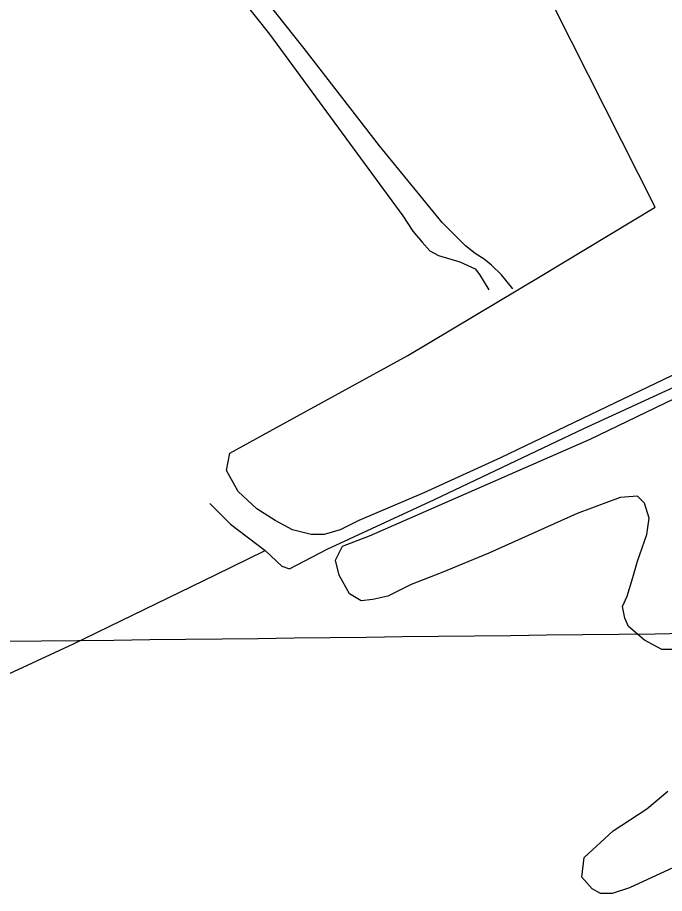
# Model space of a CAD drawing. Extents: x 3684037 to 3722149, y 433263 to 459021.
# Drawn here: x 3707604 to 3708344, y 450733 to 451736 of the extents above; entities that cross this region are included whole.
import ezdxf

# ---------------------------------------------------------------- set-up
doc = ezdxf.new("R2010")
doc.units = 0
for name, color, linetype in [('V-DTCH-CNTR', 7, 'Continuous'), ('V-GRID-MAJR', 7, 'Continuous'), ('V-SITE-VEGE', 7, 'Continuous'), ('V-TOPO-SHOR', 7, 'Continuous')]:
    doc.layers.add(name, color=color, linetype=linetype)

msp = doc.modelspace()

# ---------------------------------------------------------------- linework, layer by layer
at = {"layer": 'V-DTCH-CNTR'}
msp.add_lwpolyline([(3708170.9, 451425.2), (3708157.6, 451441.1), (3708146.3, 451452.4), (3708137.7, 451459.1), (3708127.7, 451465.7), (3708116.4, 451474.4), (3708089.8, 451501), (3708018, 451588.8), (3707931.6, 451700.5), (3707732.8, 451951.2)], dxfattribs=at)
at = {"layer": 'V-GRID-MAJR'}
msp.add_spline([(3688126.8, 450798.4), (3693416.1, 450858), (3698705.4, 450918.4), (3703994.7, 450979.6), (3709284, 451041.5), (3714573.2, 451104.2), (3719862.5, 451167.7)], degree=3, dxfattribs=at)
at = {"layer": 'V-SITE-VEGE'}
for points in [[(3708586.3, 451437.7), (3708156.7, 451231.6), (3708068.9, 451191.7), (3707994.4, 451159.8), (3707973.1, 451149.2), (3707954.5, 451143.9), (3707939.9, 451143.9), (3707918.6, 451149.2), (3707898.7, 451159.8), (3707877.4, 451173.1), (3707856.1, 451193.1), (3707842.8, 451217), (3707846.8, 451237), (3707900, 451266.2), (3708050.3, 451348.7), (3708202, 451439.1), (3708333.6, 451518.8), (3708180.7, 451822.1)], [(3708358.8, 451012.1), (3708341.5, 451012.1), (3708321.6, 451022.8), (3708303, 451038.7), (3708299, 451048), (3708296.3, 451061.3), (3708301.6, 451073.3), (3708308.3, 451094.6), (3708313.6, 451113.2), (3708324.2, 451143.8), (3708326.9, 451162.4), (3708321.6, 451179.7), (3708313.6, 451187.7), (3708293.7, 451186.4), (3708244.5, 451167.8), (3708143.4, 451122.6), (3708088.8, 451100), (3708054.3, 451086.7), (3708027.7, 451073.4), (3708010.4, 451069.4), (3707997.1, 451068.1), (3707983.8, 451076), (3707971.8, 451097.3), (3707967.8, 451114.6), (3707975.8, 451130.6), (3708006.4, 451142.5), (3708259.1, 451252.9), (3708590.3, 451412.4)], [(3708612.8, 450881.7), (3708304.2, 450739.5), (3708284.3, 450732.9), (3708271, 450732.9)], [(3708271, 450732.9), (3708261.7, 450738.2), (3708249.7, 450751.5), (3708252.4, 450774.1), (3708285.6, 450804.7), (3708324.2, 450829.9), (3708348.1, 450849.9)]]:
    msp.add_lwpolyline(points, dxfattribs=at)
at = {"layer": 'V-TOPO-SHOR'}
for points in [[(3707713.9, 451948.2), (3707799.7, 451833.1), (3707892.1, 451716.7), (3708044.9, 451508.6), (3708056.2, 451491.3), (3708066.9, 451478.7), (3708075.5, 451468.7), (3708085.5, 451463.4), (3708110.1, 451456.1), (3708127.4, 451448.1), (3708132.7, 451441.4), (3708143.3, 451424.1)], [(3707906.2, 451107.7), (3707914.9, 451104.4), (3707958.1, 451127), (3708081.1, 451184.1), (3708252, 451265.2), (3708425.6, 451345), (3708596.5, 451424)], [(3707823.8, 451179.2), (3707847.4, 451155.6), (3707887.3, 451125.6), (3707906.2, 451107.7)], [(3707493.6, 450938.2), (3707667.8, 451018.6), (3707830.1, 451097.7), (3707887.3, 451125.6)]]:
    msp.add_lwpolyline(points, dxfattribs=at)

doc.saveas('drawing.dxf')
